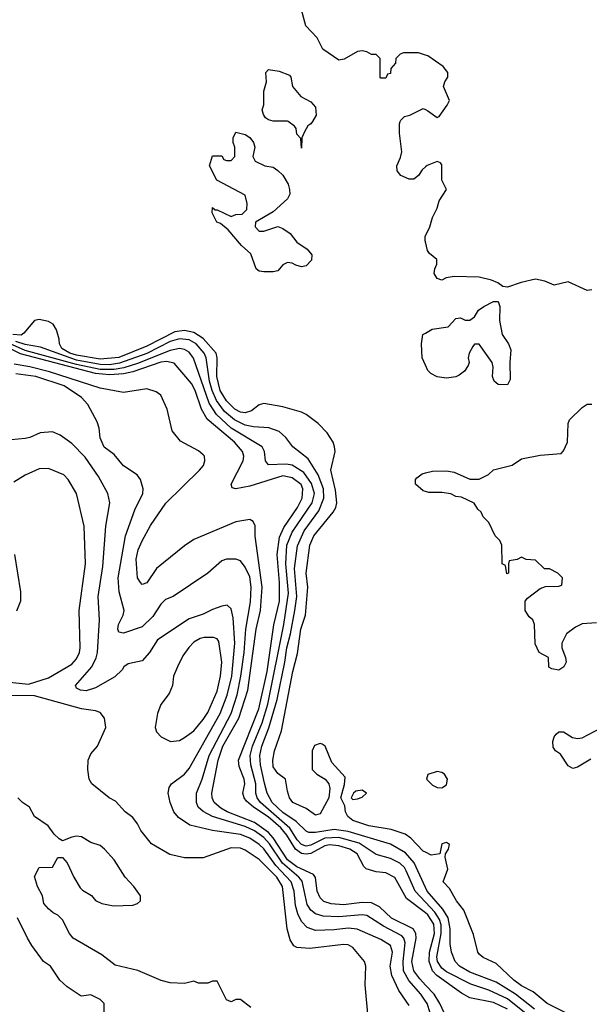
# Model space of a CAD drawing. Header units: inches. Extents: x 1793402 to 1900366, y 320852 to 470679.
# Tile 600 of 604: x 1868267 to 1870700, y 456227 to 460435. Entities that reach past the tile are written whole.
import ezdxf

# ---------------------------------------------------------------- set-up
doc = ezdxf.new("R2010")
doc.units = ezdxf.units.IN
doc.header["$MEASUREMENT"] = 0
for name, color, linetype in [('B8465', 7, 'Continuous'), ('B8466', 7, 'Continuous'), ('B8475', 7, 'Continuous'), ('B8476', 7, 'Continuous')]:
    doc.layers.add(name, color=color, linetype=linetype)

msp = doc.modelspace()

# ---------------------------------------------------------------- linework, layer by layer
at = {"layer": 'B8465', "color": 4}
for points, elevation in [([(1869517, 460000), (1869511, 459990), (1869498, 459982), (1869483.6, 459956.4), (1869472, 459930), (1869470, 459886), (1869467.3, 459927.3), (1869450, 459946), (1869448, 459970), (1869440.4, 459980.4), (1869412.8, 460000)], 256), ([(1870000, 459806), (1869985.7, 459794.3), (1869970, 459768.7), (1869950, 459753.2), (1869930, 459753.2), (1869895.3, 459770), (1869879, 459790), (1869877.2, 459810), (1869893.8, 459846.2), (1869899.3, 459870), (1869889.3, 459950.7), (1869889.2, 459990.8), (1869892.6, 460000)], 256), ([(1870000, 459485.9), (1869999, 459490), (1869999, 459510), (1870000, 459512)], 256), ([(1870000, 456877.1), (1869990, 456882), (1869936.9, 456936.9), (1869913.6, 456953.6), (1869853.8, 456973.8), (1869758, 456990), (1869690, 457012.7), (1869669, 457030), (1869659, 457050), (1869655.3, 457075.3), (1869638, 457110), (1869654, 457166), (1869657.2, 457197.2), (1869600.5, 457260.5), (1869572, 457330), (1869558.6, 457338.6), (1869550, 457341.6), (1869526.1, 457333.9), (1869515.5, 457310), (1869516, 457230), (1869536, 457210), (1869571, 457190), (1869586.8, 457170), (1869591, 457150), (1869586.8, 457110), (1869550, 457041.2), (1869530, 457035.1), (1869490, 457064.2), (1869433.2, 457090), (1869419.3, 457110), (1869410, 457138), (1869402, 457190), (1869370, 457214), (1869350, 457242), (1869347.3, 457270), (1869355.1, 457310), (1869384.5, 457395.5), (1869433.6, 457650), (1869453.8, 457726.2), (1869467.3, 457830), (1869488, 457890), (1869497, 458010), (1869489.7, 458070.3), (1869506.6, 458190), (1869523, 458230), (1869605.1, 458330), (1869617, 458350), (1869621.6, 458370), (1869615.3, 458424.7), (1869595.1, 458510), (1869613.6, 458590), (1869611.6, 458610), (1869605.6, 458630), (1869579.7, 458670), (1869541.6, 458710), (1869490, 458747.6), (1869470, 458757.6), (1869390, 458780.7), (1869310, 458795.1), (1869290, 458789.3), (1869256.2, 458763.8), (1869230, 458755.1), (1869210, 458758.3), (1869186.3, 458770), (1869150, 458806.6), (1869122.8, 458850), (1869108.9, 458910), (1869109.8, 458990), (1869105.7, 459010), (1869050, 459072.2), (1869010, 459098), (1868970, 459106.3), (1868930, 459101.6), (1868810, 459039.8), (1868690, 458991.6), (1868610, 458984.3), (1868510, 459000.8), (1868480.5, 459010), (1868446.3, 459030), (1868436.9, 459050), (1868435.6, 459070), (1868423.7, 459110), (1868410, 459134), (1868390, 459145.2), (1868350, 459154), (1868330, 459149.2), (1868284.9, 459095.1), (1868272.8, 459087.2), (1868237, 459090)], 264), ([(1870000, 458958.1), (1869986, 458990), (1869982.7, 459050), (1869989.2, 459090), (1870000, 459096.1)], 256), ([(1870000, 456617.4), (1869918.8, 456678.8), (1869868.5, 456768.5), (1869830, 456789.6), (1869790, 456793.3), (1869746.5, 456806.5), (1869736.6, 456816.6), (1869707.6, 456870), (1869677, 456890), (1869630, 456904.8), (1869590, 456908), (1869570, 456904.4), (1869510, 456872.3), (1869490, 456868.2), (1869470, 456871.6), (1869445.3, 456890), (1869408.2, 456950), (1869381.5, 456981.5), (1869328.2, 457028.2), (1869265.4, 457070), (1869235.8, 457095.8), (1869225.1, 457110), (1869219.7, 457130), (1869227.8, 457170), (1869226, 457190), (1869203.5, 457243.5), (1869201.5, 457270), (1869288.2, 457490), (1869323.2, 457650), (1869351.7, 457848.3), (1869375.9, 457950), (1869375.8, 458030), (1869366, 458150), (1869376.5, 458223.5), (1869394.6, 458265.4), (1869453.7, 458350), (1869473.7, 458390), (1869476.4, 458430), (1869468.7, 458448.7), (1869430, 458477.7), (1869390, 458486), (1869250, 458441.3), (1869189.5, 458429.5), (1869174.6, 458434.6), (1869169.3, 458450), (1869221.6, 458550), (1869223.6, 458570), (1869218.7, 458590), (1869184.7, 458630), (1869068, 458728), (1869043.1, 458770), (1869015.6, 458850), (1869000.6, 458880.6), (1868926.7, 458966.7), (1868894, 458974), (1868870, 458971.7), (1868750, 458930.6), (1868710, 458921.9), (1868650, 458917.1), (1868590, 458922.9), (1868270, 459006.6), (1868150, 459066.9)], 276), ([(1870000, 456663), (1869955.4, 456710), (1869917.8, 456797.8), (1869910, 456811.5), (1869890, 456829.7), (1869850, 456849.7), (1869790, 456867.6), (1869716.3, 456916.3), (1869630, 456940.2), (1869570, 456936.5), (1869510, 456907.1), (1869490, 456903.5), (1869470, 456909.8), (1869452, 456930), (1869420.3, 456980.3), (1869295.1, 457090), (1869281, 457110), (1869275.6, 457130), (1869275.3, 457170), (1869254.2, 457250), (1869250.8, 457290), (1869261.6, 457330), (1869302.9, 457430), (1869326.5, 457510), (1869394.6, 457850), (1869415.2, 457984.8), (1869402.9, 458110), (1869407.8, 458190), (1869430, 458244.4), (1869515.6, 458370), (1869525.6, 458410), (1869513.4, 458453.4), (1869479.7, 458499.7), (1869430, 458531.1), (1869404.4, 458535.6), (1869330, 458533.2), (1869316, 458550), (1869312, 458590), (1869302.7, 458610), (1869170, 458689.8), (1869107.2, 458747.2), (1869076.1, 458796.1), (1869008.5, 458988.5), (1868990, 459013.6), (1868970, 459026.3), (1868949.7, 459029.7), (1868910, 459021.4), (1868770, 458965.6), (1868712.1, 458947.9), (1868670, 458940.4), (1868610, 458940.6), (1868510, 458961.7), (1868290, 459021.9), (1868210, 459056.7)], 272), ([(1870000, 456726.2), (1869952.4, 456832.4), (1869914.8, 456874.8), (1869850, 456911.1), (1869670, 456966.2), (1869610, 456973.8), (1869530, 456961), (1869501.7, 456961.7), (1869490, 456966.6), (1869447.9, 457007.9), (1869390, 457046.6), (1869345.7, 457090), (1869324.4, 457130), (1869312.7, 457172.7), (1869294.8, 457250), (1869292, 457290), (1869301.4, 457330), (1869331.3, 457408.7), (1869367.1, 457530), (1869399.4, 457690), (1869407.2, 457750), (1869423.7, 457810), (1869441.8, 457910), (1869450.7, 457970), (1869440.8, 458090), (1869453.5, 458186.5), (1869481.5, 458250), (1869544.5, 458335.5), (1869566.4, 458390), (1869564.2, 458430), (1869541.7, 458490), (1869499.1, 458559.1), (1869434, 458610), (1869404, 458650), (1869375.1, 458675.1), (1869331.5, 458691.5), (1869265.3, 458694.7), (1869230, 458702.7), (1869184.8, 458724.8), (1869141.2, 458761.2), (1869107.6, 458807.6), (1869088.3, 458850), (1869077.3, 458890), (1869063.5, 458990), (1869054.8, 459010), (1869020.5, 459050), (1868990, 459067.7), (1868950, 459070.7), (1868910, 459059.4), (1868810, 459009.2), (1868693.3, 458966.7), (1868650, 458960.7), (1868610, 458960.9), (1868510, 458979.9), (1868355.1, 459035.1), (1868290, 459047.2), (1868250, 459059.9)], 268), ([(1870000, 456309.2), (1869975.3, 456335.3), (1869950.9, 456370), (1869942.2, 456410), (1869960.9, 456510), (1869959.1, 456530), (1869947.3, 456550), (1869855.5, 456595.5), (1869803.9, 456643.9), (1869770, 456660.5), (1869730, 456662.2), (1869650, 456652.6), (1869596.9, 456656.9), (1869566.2, 456666.2), (1869550, 456682.7), (1869536.9, 456710), (1869529.6, 456769.6), (1869521.3, 456781.3), (1869450, 456814), (1869410, 456844.4), (1869350, 456938.5), (1869330, 456960.7), (1869270, 457004.8), (1869153.6, 457050), (1869125.2, 457065.2), (1869098, 457090), (1869088.2, 457110), (1869086.9, 457130), (1869115.1, 457270), (1869135.1, 457330), (1869202.2, 457450), (1869240.8, 457570), (1869276.5, 457830), (1869294.6, 457910), (1869302.8, 458010), (1869271.8, 458228.2), (1869271.9, 458271.9), (1869264, 458290), (1869250, 458299.3), (1869190, 458289.6), (1869010, 458213.6), (1868970, 458186.6), (1868850.8, 458090), (1868810, 458028.7), (1868790, 458022), (1868782, 458030), (1868769.6, 458049.6), (1868764.7, 458130), (1868773, 458170), (1868790, 458207.3), (1868826, 458274), (1868890.9, 458369.1), (1869035.1, 458510), (1869052, 458530), (1869058, 458550), (1869056, 458570), (1869050, 458576), (1869030, 458592.3), (1868953.8, 458633.8), (1868918, 458678), (1868896, 458770), (1868869, 458830), (1868850, 458845.2), (1868810, 458857), (1868710, 458842), (1868610, 458861), (1868394, 458930), (1868310, 458952.3), (1868243.6, 458963.6)], 284), ([(1870000, 456240.1), (1869980.5, 456270), (1869929, 456329), (1869906.4, 456370), (1869904.5, 456410), (1869913.7, 456490), (1869907.8, 456510), (1869899.1, 456519.1), (1869821, 456561), (1869750, 456606), (1869729.7, 456609.7), (1869630, 456600.4), (1869563.3, 456603.3), (1869530, 456613.3), (1869509.8, 456629.8), (1869494.1, 456654.1), (1869473, 456753), (1869459.7, 456770), (1869389, 456830), (1869333.4, 456913.4), (1869310, 456939.3), (1869270, 456968.8), (1869230, 456987), (1869089.8, 457029.8), (1869050.9, 457050.9), (1869029.6, 457070), (1869021.6, 457090), (1869021.6, 457130), (1869046.6, 457190), (1869076, 457290), (1869169.8, 457470), (1869195.8, 457550), (1869211.8, 457630), (1869225.8, 457730), (1869232.1, 457830), (1869252.1, 457947.9), (1869255.4, 458010), (1869250, 458054), (1869230, 458095.3), (1869210, 458122), (1869190, 458129), (1869170, 458129.2), (1869150, 458129), (1869130, 458122), (1869070.6, 458069.4), (1868922, 457970), (1868890, 457957.2), (1868870, 457937.2), (1868835.8, 457884.2), (1868790, 457840.9), (1868710, 457814), (1868690, 457818), (1868686, 457830), (1868689.3, 457850), (1868709.2, 457890), (1868712.7, 457910), (1868691.8, 457990), (1868687.8, 458050), (1868718.4, 458230), (1868758.9, 458341.1), (1868793.2, 458410), (1868794, 458430), (1868782, 458470), (1868768.7, 458490), (1868710, 458529.2), (1868670, 458577.2), (1868628.1, 458608.1), (1868610, 458648), (1868606.6, 458690), (1868597, 458717), (1868557.2, 458790), (1868530, 458821.2), (1868457.2, 458870), (1868335.3, 458910), (1868250, 458921.3)], 288), ([(1869930, 456222), (1869886.3, 456286.3), (1869855.6, 456350), (1869849.6, 456390), (1869859.7, 456450), (1869850, 456478), (1869810, 456503.6), (1869708.3, 456548.3), (1869670, 456552.2), (1869610, 456545.1), (1869530, 456543), (1869494.7, 456554.7), (1869470, 456580.9), (1869454.2, 456614.2), (1869445.1, 456650), (1869439.3, 456710), (1869426.2, 456750), (1869360.9, 456820.9), (1869310, 456891.1), (1869290, 456909.7), (1869250, 456937.2), (1869210, 456952.9), (1869090, 456969.6), (1868993.4, 456993.4), (1868945.1, 457025.1), (1868925.2, 457050), (1868909.4, 457089.4), (1868901.2, 457130), (1868905.6, 457154.4), (1868915.3, 457170), (1868970, 457210.8), (1868990, 457234.8), (1869123.1, 457470), (1869152.3, 457547.7), (1869172.7, 457630), (1869185.7, 457770), (1869178.7, 457878.7), (1869170, 457918), (1869152.7, 457932.7), (1869130, 457929.2), (1869090, 457915.1), (1869050, 457894.5), (1868990, 457874.5), (1868855.2, 457784.8), (1868821, 457730), (1868790, 457695.3), (1868730, 457682), (1868712, 457670), (1868704, 457656), (1868672.7, 457627.3), (1868590, 457579.5), (1868550, 457567), (1868526, 457570), (1868510, 457578), (1868505.2, 457590), (1868574.5, 457670), (1868592.8, 457707.2), (1868598.7, 457730), (1868607.6, 457870), (1868601.6, 457970), (1868621.6, 458098.4), (1868634.5, 458270), (1868652.3, 458370), (1868642.7, 458410), (1868602.7, 458482.7), (1868546.2, 458566.2), (1868490, 458624), (1868440.2, 458660.2), (1868406.4, 458673.6), (1868354, 458670), (1868310, 458649.2), (1868290, 458645.2), (1868230, 458639)], 292), ([(1868210, 457604.7), (1868304.7, 457595.3), (1868390, 457622), (1868490, 457680.5), (1868510, 457704), (1868521.6, 457730), (1868525.6, 457750), (1868520.7, 457910), (1868547.8, 458110), (1868542, 458270), (1868509.2, 458410), (1868474, 458470), (1868455.3, 458490), (1868390, 458517.2), (1868350, 458516), (1868290.7, 458489.3), (1868242, 458458)], 296), ([(1870000, 458419), (1869990, 458422), (1869958, 458450), (1869958, 458470), (1869963.1, 458476.9), (1869985.6, 458494.4), (1870000, 458498.1)], 256), ([(1868244.9, 458150), (1868270.8, 457990), (1868270.8, 457950), (1868252.8, 457907.2)], 296), ([(1869755.3, 456170), (1869742.7, 456310), (1869745.2, 456390), (1869739, 456410), (1869690, 456469.2), (1869670, 456480.9), (1869650, 456482), (1869505.4, 456465.4), (1869450, 456469.4), (1869437, 456477), (1869422, 456502), (1869409.7, 456549.7), (1869389.8, 456730), (1869364.4, 456770), (1869290, 456845.6), (1869230, 456885.6), (1869210, 456895.1), (1869170, 456896.2), (1869050, 456853.2), (1868970, 456852.7), (1868907.6, 456867.6), (1868830, 456912.7), (1868783.7, 456970), (1868770, 456999), (1868750, 457025.2), (1868717.2, 457050), (1868675.3, 457095.3), (1868649, 457110), (1868575.3, 457170), (1868564, 457190), (1868557.2, 457230), (1868559.3, 457270), (1868570, 457298), (1868599, 457330), (1868634, 457410), (1868629, 457450), (1868610, 457474), (1868590, 457481.2), (1868530, 457489.6), (1868330, 457545.2), (1868230, 457546.6)], 296), ([(1869253.6, 456213.6), (1869210, 456248), (1869190, 456248), (1869170, 456238), (1869150, 456246), (1869110, 456326), (1869090, 456326), (1869070, 456318), (1869030, 456318), (1869010, 456326), (1868970, 456315.3), (1868910, 456319), (1868871.1, 456328.9), (1868771.5, 456371.5), (1868674.8, 456394.8), (1868618, 456438), (1868495.3, 456510), (1868479, 456530), (1868450, 456588), (1868430, 456608), (1868410, 456618), (1868390, 456635.3), (1868370, 456658), (1868364, 456690), (1868342, 456730), (1868330, 456774), (1868350, 456812), (1868407.3, 456812.7), (1868430, 456854), (1868450, 456854), (1868470, 456832), (1868498, 456770), (1868524.5, 456724.5), (1868534.4, 456714.4), (1868572.8, 456692.8), (1868590.7, 456670.7), (1868618, 456658), (1868667.3, 456647.3), (1868750, 456651), (1868770, 456658), (1868782, 456670), (1868782, 456690), (1868754, 456730), (1868717.2, 456770), (1868670, 456844), (1868629.2, 456890), (1868610, 456906), (1868570, 456919.3), (1868530, 456942.7), (1868510, 456945.2), (1868490, 456941.2), (1868450, 456926), (1868434.6, 456934.6), (1868413.6, 456953.6), (1868388, 456990), (1868329.3, 457029.3), (1868308, 457070), (1868278, 457090), (1868258, 457110)], 304), ([(1868628, 456190), (1868628, 456230), (1868610, 456248), (1868570, 456268), (1868530, 456262), (1868524.7, 456264.7), (1868470, 456302), (1868438, 456330), (1868398, 456390), (1868368.7, 456410), (1868318.9, 456478.9), (1868299.3, 456510), (1868257.2, 456597.2)], 308)]:
    msp.add_lwpolyline(points, dxfattribs=dict(at, elevation=elevation))
for points, elevation in [([(1869290, 459532), (1869310, 459532), (1869369, 459551), (1869390, 459542.8), (1869422, 459522), (1869450, 459484.7), (1869495.2, 459455.2), (1869514, 459430), (1869512.8, 459407.2), (1869490, 459384), (1869470, 459379), (1869445.6, 459385.6), (1869430, 459395.3), (1869410, 459398), (1869390, 459388), (1869370, 459362), (1869350, 459357.2), (1869310, 459357), (1869290, 459360.9), (1869277.2, 459370), (1869254.2, 459434.2), (1869214, 459470), (1869157.2, 459537.2), (1869124, 459564), (1869109, 459570), (1869088.7, 459610), (1869090, 459632), (1869102, 459622), (1869110, 459622), (1869170, 459594), (1869190, 459602), (1869216.4, 459603.6), (1869236.4, 459623.6), (1869239, 459650), (1869230, 459686), (1869108.9, 459748.9), (1869078, 459810), (1869090, 459854), (1869130, 459854), (1869138, 459838), (1869150, 459834), (1869170, 459834), (1869186, 459850), (1869186, 459890), (1869178, 459910), (1869178, 459930), (1869190, 459954), (1869230, 459944.7), (1869250, 459932), (1869266, 459910), (1869270.9, 459890.9), (1869262, 459850), (1869272, 459830), (1869314, 459810), (1869350, 459804.7), (1869370, 459791.3), (1869390.5, 459770.5), (1869412.8, 459732.8), (1869418.8, 459710), (1869421, 459690), (1869410.5, 459669.5), (1869350, 459614), (1869274, 459570), (1869272, 459550)], 256), ([(1869055.1, 457795.1), (1869038, 457790), (1869010, 457775.1), (1868988.6, 457751.4), (1868963.9, 457716.1), (1868940.5, 457670), (1868924, 457630), (1868918.8, 457590), (1868905.2, 457554.8), (1868870, 457508.7), (1868854.8, 457470), (1868844.7, 457410), (1868851.1, 457391.1), (1868870.9, 457370.9), (1868910.9, 457350.9), (1868950, 457354.8), (1868970, 457366.8), (1869010, 457396.3), (1869050, 457444.9), (1869070, 457474.8), (1869110, 457566), (1869125.1, 457630), (1869129.7, 457690), (1869117.2, 457777.2), (1869110, 457789), (1869094.8, 457794.8)], 296), ([(1869730, 457142), (1869702, 457138), (1869692, 457130), (1869682, 457110), (1869690, 457102), (1869710, 457104.7), (1869730, 457112), (1869748, 457130)], 264)]:
    msp.add_lwpolyline(points, close=True, dxfattribs=dict(at, elevation=elevation))
at = {"layer": 'B8466', "color": 4, "elevation": 256}
for points in [[(1870000, 460283.9), (1869970, 460293.2), (1869906.8, 460293.2), (1869891.6, 460288.4), (1869874, 460270), (1869872, 460250), (1869852.7, 460227.3), (1869850, 460206), (1869838, 460202), (1869830, 460186), (1869810, 460186), (1869806, 460190), (1869806, 460270), (1869790, 460286), (1869770, 460286), (1869750, 460298), (1869730, 460302), (1869710, 460299), (1869652.8, 460267.2), (1869630, 460262.7), (1869562, 460310), (1869538, 460358), (1869489, 460409), (1869470, 460478)], [(1869412.8, 460000), (1869410, 460002), (1869350, 460002), (1869330, 460008), (1869316.4, 460016.4), (1869308, 460030), (1869302, 460050), (1869308.9, 460071.1), (1869309.3, 460130), (1869321.2, 460170), (1869318, 460210), (1869330, 460222), (1869375.3, 460215.3), (1869418.8, 460198.8), (1869424.7, 460190), (1869432, 460150), (1869467.1, 460107.1), (1869510, 460084.7), (1869530, 460062), (1869533.2, 460026.8), (1869517, 460000)], [(1869892.6, 460000), (1869894.6, 460005.4), (1869910, 460022), (1869932.9, 460027.1), (1869990, 460055.5), (1870000, 460050.9)]]:
    msp.add_lwpolyline(points, dxfattribs=at)
at = {"layer": 'B8475', "color": 4}
for points, elevation in [([(1870000, 459512), (1870019.3, 459550), (1870029.4, 459590), (1870049.5, 459630), (1870059.1, 459660.9), (1870089.5, 459710), (1870069.5, 459750), (1870070, 459815.3), (1870063.7, 459823.7), (1870050, 459829.4), (1870007.7, 459812.3), (1870000, 459806)], 256), ([(1870710, 459280.9), (1870690, 459278), (1870610, 459314.5), (1870550, 459300.9), (1870510, 459318), (1870470, 459326), (1870408.1, 459311.9), (1870350, 459292), (1870330, 459294.5), (1870309.4, 459310), (1870282, 459322), (1870230, 459335.1), (1870122.4, 459337.6), (1870088.7, 459331.3), (1870070, 459322), (1870049.7, 459329.7), (1870037, 459350), (1870039.3, 459370), (1870049.2, 459390), (1870049, 459410), (1870016.5, 459436.5), (1870009, 459449), (1870000, 459485.9)], 256), ([(1870000, 459096.1), (1870028.1, 459111.9), (1870097, 459123), (1870130, 459158), (1870150, 459161), (1870170, 459150.8), (1870190, 459150.8), (1870210, 459164.7), (1870226.2, 459193.8), (1870249, 459210), (1870290, 459230.8), (1870311, 459231), (1870318, 459210), (1870316, 459150), (1870327.3, 459090), (1870354.8, 459050), (1870364.9, 459024.9), (1870360.5, 458970), (1870362, 458898), (1870350, 458874), (1870310, 458876), (1870293.2, 458890), (1870286.6, 458910), (1870289.3, 458950), (1870285.2, 458970), (1870230, 459048), (1870210, 459048), (1870202, 459038), (1870186, 459010), (1870182.8, 458990), (1870186, 458970), (1870182, 458958), (1870166.8, 458933.2), (1870143.5, 458916.5), (1870130, 458909.2), (1870090, 458902.7), (1870050, 458909.4), (1870023.3, 458923.3), (1870010, 458935.3), (1870000, 458958.1)], 256), ([(1870000, 458498.1), (1870030, 458506), (1870090, 458506.8), (1870122, 458502), (1870190, 458472), (1870230, 458472), (1870268.9, 458491.1), (1870290, 458511.3), (1870370, 458531), (1870410, 458558.8), (1870490, 458573.4), (1870579, 458581), (1870590, 458592), (1870606, 458630), (1870609.3, 458710), (1870615.5, 458724.5), (1870670, 458778), (1870690, 458792), (1870710, 458792)], 256), ([(1870730, 457857.2), (1870670, 457852.7), (1870641.4, 457838.6), (1870602, 457810), (1870582, 457770), (1870582, 457750), (1870598, 457710), (1870601, 457690), (1870590.8, 457669.2), (1870570, 457655.3), (1870540.4, 457660.4), (1870527.3, 457667.3), (1870526, 457710), (1870486, 457730), (1870468.4, 457768.4), (1870466, 457850), (1870458, 457870), (1870443.1, 457883.1), (1870426, 457910), (1870426, 457950), (1870436.4, 457963.6), (1870490, 458004.7), (1870512.7, 458012.7), (1870570, 458014), (1870582, 458018), (1870586, 458050), (1870566, 458070), (1870530, 458088), (1870508.4, 458088.4), (1870470, 458126), (1870430, 458128), (1870410, 458138), (1870391.6, 458128.4), (1870358, 458122), (1870354, 458110), (1870354, 458070), (1870347.3, 458067.3), (1870342, 458102), (1870328, 458110), (1870326, 458190), (1870318, 458210), (1870298, 458230), (1870270, 458286), (1870246, 458310), (1870238, 458330), (1870223.1, 458343.1), (1870208.4, 458368.4), (1870154.6, 458394.6), (1870130, 458398), (1870108.4, 458408.4), (1870070, 458414), (1870014.6, 458414.6), (1870000, 458419)], 256), ([(1870705.8, 457274.1), (1870650, 457240.9), (1870630, 457235.1), (1870610, 457246), (1870576.2, 457296.2), (1870555.3, 457310), (1870545.6, 457325.6), (1870544, 457350), (1870549.3, 457370.7), (1870558, 457382), (1870570, 457391), (1870590, 457391), (1870628.1, 457368.1), (1870650, 457363), (1870670, 457365.5), (1870751.1, 457408.9)], 256), ([(1870673.6, 456153.6), (1870519.5, 456230), (1870460.1, 456280.1), (1870410, 456306), (1870378, 456330), (1870302, 456402), (1870246.8, 456426.8), (1870230, 456442), (1870224, 456450), (1870205.6, 456525.6), (1870163.7, 456630), (1870133.2, 456670), (1870102, 456722), (1870075.3, 456750), (1870095.3, 456804.7), (1870084, 456856), (1870086, 456870), (1870099, 456890), (1870102, 456910), (1870090, 456919), (1870070, 456913.2), (1870062, 456870), (1870024.8, 456864.8), (1870000, 456877.1)], 264), ([(1870466.4, 456206.4), (1870385.1, 456270), (1870302.2, 456322.2), (1870190, 456364.7), (1870145.1, 456390), (1870127, 456410), (1870111.8, 456450), (1870105.3, 456485.3), (1870106, 456550), (1870096.6, 456596.6), (1870074, 456634), (1870007.3, 456710), (1870000, 456726.2)], 268), ([(1870430, 456186.8), (1870350, 456250.9), (1870270, 456287.4), (1870193.4, 456313.4), (1870090, 456366.4), (1870070, 456382), (1870051.1, 456410), (1870049, 456430), (1870067.7, 456530), (1870066.7, 456566.7), (1870060.2, 456590), (1870040.4, 456620.4), (1870000, 456663)], 272), ([(1870350, 456206.4), (1870290, 456235.3), (1870190, 456254.7), (1870154.1, 456274.1), (1870048.7, 456350), (1870029.8, 456370), (1870016.2, 456410), (1870017.8, 456450), (1870039.1, 456530), (1870036.2, 456570), (1870009.8, 456610), (1870000, 456617.4)], 276), ([(1870090, 456169.4), (1870061.7, 456230), (1870037.3, 456270), (1870000, 456309.2)], 284), ([(1870020.5, 456190), (1870006.6, 456230), (1870000, 456240.1)], 288)]:
    msp.add_lwpolyline(points, dxfattribs=dict(at, elevation=elevation))
at = {"layer": 'B8475', "color": 4, "elevation": 264}
msp.add_lwpolyline([(1870050, 457221.5), (1870010.5, 457209.5), (1870004, 457190), (1870030, 457163.1), (1870050, 457153.4), (1870070, 457151.7), (1870090, 457164.4), (1870094.5, 457190), (1870081.3, 457210), (1870070, 457217.6)], close=True, dxfattribs=at)
at = {"layer": 'B8476', "color": 4, "elevation": 256}
msp.add_lwpolyline([(1870000, 460050.9), (1870010, 460046.4), (1870050, 460017.3), (1870058, 460022), (1870093.3, 460070), (1870102, 460090), (1870076.4, 460150), (1870082, 460170), (1870095.1, 460190), (1870095.1, 460210), (1870075.3, 460235.3), (1870010, 460280.9), (1870000, 460283.9)], dxfattribs=at)

doc.saveas('drawing.dxf')
